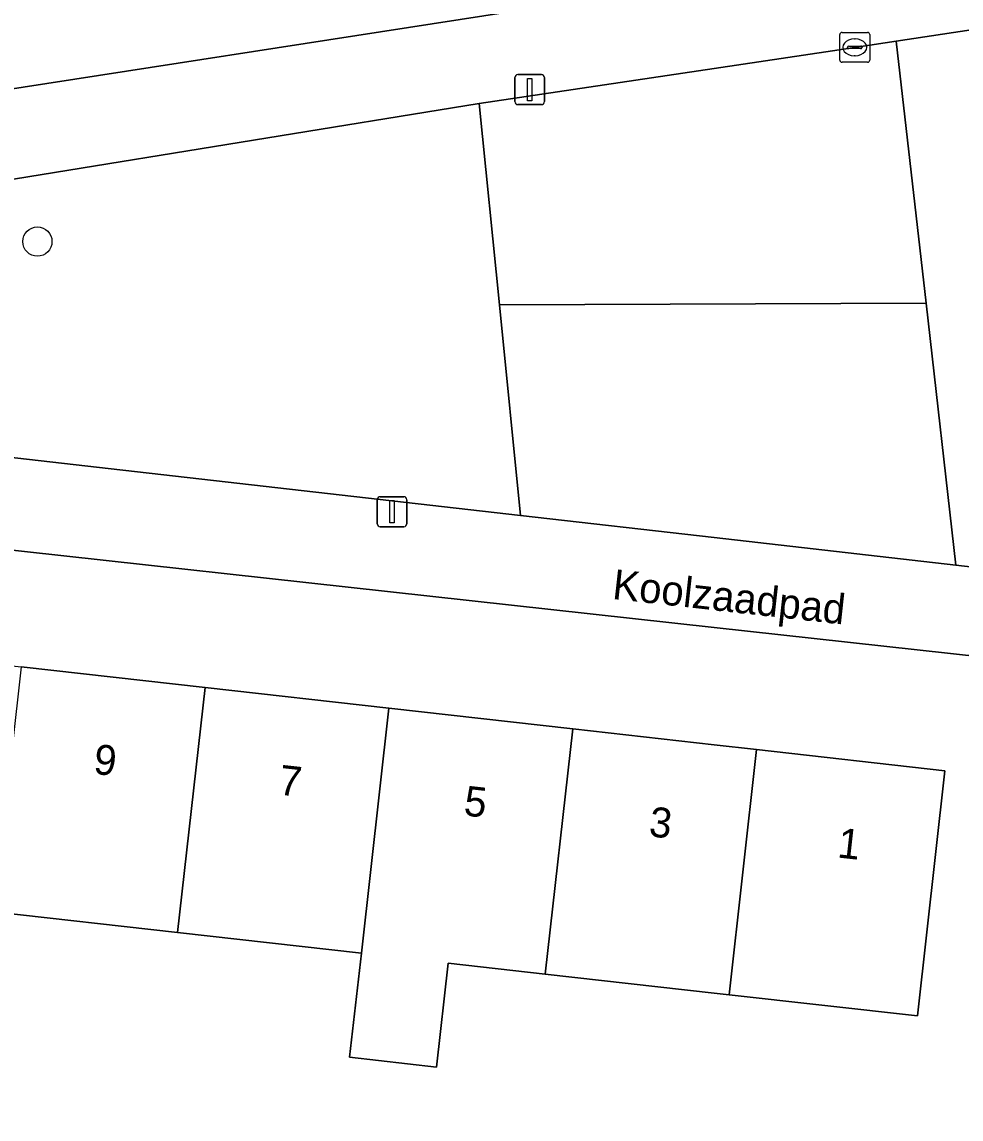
# Model space of a CAD drawing. Extents: x 162026 to 163502, y 387295 to 388169.
# Drawn here: x 162476.85 to 162508.26, y 387421.67 to 387458.34 of the extents above; entities that cross this region are included whole.
import ezdxf

# ---------------------------------------------------------------- set-up
doc = ezdxf.new("R2010")
doc.units = 0
for name, color, linetype in [('IMGEO_Boom', 7, 'Continuous'), ('IMGEO_Erf', 7, 'Continuous'), ('IMGEO_Groenvoorziening', 7, 'Continuous'), ('IMGEO_Kolk', 7, 'Continuous'), ('IMGEO_Lichtmast', 7, 'Continuous'), ('IMGEO_Openbare_ruimte_label', 7, 'Continuous'), ('IMGEO_Pand', 7, 'Continuous'), ('IMGEO_Pand_nummerreeks', 7, 'Continuous'), ('IMGEO_Voetpad_open', 7, 'Continuous')]:
    doc.layers.add(name, color=color, linetype=linetype)

msp = doc.modelspace()

# ---------------------------------------------------------------- linework, layer by layer
at = {"layer": 'IMGEO_Boom'}
msp.add_circle((162477.366, 387450.997), 0.489, dxfattribs=at)
at = {"layer": 'IMGEO_Erf'}
for points in [[(162400.124, 387460.686), (162433.518, 387457.07), (162459.98, 387453.961), (162461.551, 387453.884), (162463.118, 387454.021), (162467.446, 387454.693), (162500, 387459.747)], [(162509.017, 387437.102), (162500, 387438.095), (162465.999, 387441.839), (162463.184, 387442.149), (162461.926, 387430.151), (162461.4, 387425.126), (162461.084, 387422.106), (162468.848, 387421.233), (162473.565, 387420.703), (162473.229, 387417.716), (162500.991, 387414.639), (162501.327, 387417.676), (162506.042, 387417.154), (162505.706, 387414.116), (162508.158, 387413.846), (162510.534, 387435.171)]]:
    msp.add_lwpolyline(points, dxfattribs=at)
msp.add_lwpolyline([(162475.902, 387428.592), (162469.753, 387429.283), (162463.458, 387429.991), (162464.379, 387438.183), (162470.674, 387437.475), (162476.823, 387436.784), (162482.973, 387436.092), (162489.122, 387435.401), (162495.271, 387434.71), (162500, 387434.178), (162501.42, 387434.018), (162507.718, 387433.31), (162506.797, 387425.118), (162500.499, 387425.826), (162500, 387425.882), (162494.35, 387426.517), (162491.11, 387426.882), (162490.719, 387423.407), (162487.81, 387423.734), (162488.201, 387427.209), (162482.052, 387427.9)], close=True, dxfattribs=at)
at = {"layer": 'IMGEO_Groenvoorziening'}
for points in [[(162520.992, 387459.954), (162506.086, 387457.696), (162507.087, 387448.936), (162508.088, 387440.18), (162520.947, 387438.711)], [(162492.818, 387448.878), (162492.145, 387455.608), (162469.494, 387451.935)], [(162466.903, 387449.627), (162466.575, 387446.563), (162466.566, 387446.416), (162466.57, 387446.269), (162466.587, 387446.123), (162466.617, 387445.979), (162466.66, 387445.838), (162466.715, 387445.702), (162466.783, 387445.571), (162466.861, 387445.447), (162466.951, 387445.33), (162467.05, 387445.222), (162467.159, 387445.122), (162467.277, 387445.034), (162467.401, 387444.956), (162467.532, 387444.889), (162467.669, 387444.834), (162467.81, 387444.792), (162467.954, 387444.763), (162468.025, 387444.753), (162478.955, 387443.505), (162493.521, 387441.843), (162492.818, 387448.878)]]:
    msp.add_lwpolyline(points, dxfattribs=at)
for points in [[(162507.087, 387448.936), (162506.086, 387457.696), (162503.959, 387457.374), (162500, 387456.782), (162492.145, 387455.608), (162492.818, 387448.878)], [(162508.088, 387440.18), (162507.087, 387448.936), (162492.818, 387448.878), (162493.521, 387441.843), (162500, 387441.103)]]:
    msp.add_lwpolyline(points, close=True, dxfattribs=at)
at = {"layer": 'IMGEO_Kolk'}
for p, q in [((162504.202, 387457.062), (162504.202, 387457.914)), ((162504.277, 387457.988), (162505.129, 387457.988)), ((162504.69, 387457.768), (162504.715, 387457.768)), ((162505.203, 387457.914), (162505.203, 387457.062)), ((162504.461, 387457.482), (162504.461, 387457.494)), ((162504.899, 387457.445), (162504.501, 387457.445)), ((162504.504, 387457.531), (162504.902, 387457.531)), ((162504.945, 387457.494), (162504.945, 387457.482)), ((162504.713, 387457.208), (162504.688, 387457.208)), ((162505.129, 387456.988), (162504.277, 387456.988))]:
    msp.add_line(p, q, dxfattribs=at)
for points in [[(162504.202, 387457.062), (162504.202, 387457.914)], [(162504.277, 387457.988), (162505.129, 387457.988)], [(162505.203, 387457.914), (162505.203, 387457.062)], [(162505.129, 387456.988), (162504.277, 387456.988)]]:
    msp.add_lwpolyline(points, dxfattribs=at)
for centre, radius, start, end in [((162504.279, 387457.912), 0.0765, 91.552, 178.448), ((162504.279, 387457.912), 0.0765, 91.552, 178.448), ((162505.127, 387457.912), 0.0765, 1.552, 88.448), ((162505.127, 387457.912), 0.0765, 1.552, 88.448), ((162504.501, 387457.491), 0.0403, 85.8775, 175.7526), ((162504.498, 387457.481), 0.0366, 178.938, 274.7102), ((162504.902, 387457.488), 0.043, 264.8664, 352.4533), ((162504.906, 387457.493), 0.0386, 1.7309, 96.639), ((162504.279, 387457.064), 0.0765, 181.552, 268.448), ((162504.279, 387457.064), 0.0765, 181.552, 268.448), ((162505.127, 387457.064), 0.0765, 271.552, 358.448), ((162505.127, 387457.064), 0.0765, 271.552, 358.448)]:
    msp.add_arc(centre, radius, start, end, dxfattribs=at)
for centre, major_axis, ratio, start_param, end_param in [((162504.689, 387457.488), (-0.387, 0.002), 0.722429, 4.712389, 7.853982), ((162504.714, 387457.488), (-0.39, 0.002), 0.717154, 1.570796, 4.712389)]:
    msp.add_ellipse(centre, major_axis=major_axis, ratio=ratio, start_param=start_param, end_param=end_param, dxfattribs=at)
at = {"layer": 'IMGEO_Lichtmast'}
for p, q in [((162493.334, 387455.675), (162493.334, 387456.475)), ((162493.334, 387456.475), (162493.334, 387455.675)), ((162493.434, 387456.575), (162494.224, 387456.575)), ((162494.224, 387456.575), (162493.434, 387456.575)), ((162494.324, 387456.475), (162494.324, 387455.675)), ((162494.324, 387455.675), (162494.324, 387456.475)), ((162494.224, 387455.575), (162493.434, 387455.575)), ((162493.434, 387455.575), (162494.224, 387455.575)), ((162488.733, 387441.568), (162488.733, 387442.368)), ((162488.733, 387442.368), (162488.733, 387441.568)), ((162488.833, 387442.468), (162489.623, 387442.468)), ((162489.623, 387442.468), (162488.833, 387442.468)), ((162489.723, 387442.368), (162489.723, 387441.568)), ((162489.723, 387441.568), (162489.723, 387442.368)), ((162489.623, 387441.468), (162488.833, 387441.468)), ((162488.833, 387441.468), (162489.623, 387441.468))]:
    msp.add_line(p, q, dxfattribs=at)
for points in [[(162493.754, 387456.45), (162493.904, 387456.45), (162493.904, 387455.7), (162493.754, 387455.7), (162493.754, 387456.45)], [(162489.153, 387442.343), (162489.303, 387442.343), (162489.303, 387441.593), (162489.153, 387441.593), (162489.153, 387442.343)]]:
    msp.add_lwpolyline(points, dxfattribs=at)
for centre, start, end in [((162493.434, 387456.475), 90, 180), ((162493.434, 387456.475), 90, 180), ((162494.224, 387456.475), 0, 90), ((162494.224, 387456.475), 360, 90), ((162493.434, 387455.675), 180, 270), ((162493.434, 387455.675), 180, 270), ((162494.224, 387455.675), 270, 0), ((162494.224, 387455.675), 270, 0), ((162488.833, 387442.368), 90, 180), ((162488.833, 387442.368), 90, 180), ((162489.623, 387442.368), 0, 90), ((162489.623, 387442.368), 360, 90), ((162488.833, 387441.568), 180, 270), ((162488.833, 387441.568), 180, 270), ((162489.623, 387441.568), 270, 0), ((162489.623, 387441.568), 270, 0)]:
    msp.add_arc(centre, 0.1, start, end, dxfattribs=at)
at = {"layer": 'IMGEO_Pand'}
for points in [[(162475.902, 387428.592), (162482.052, 387427.9), (162482.973, 387436.092), (162476.823, 387436.784)], [(162482.052, 387427.9), (162488.201, 387427.209), (162489.122, 387435.401), (162482.973, 387436.092)], [(162494.35, 387426.517), (162495.271, 387434.71), (162489.122, 387435.401), (162488.201, 387427.209), (162487.81, 387423.734), (162490.719, 387423.407), (162491.11, 387426.882)], [(162501.42, 387434.018), (162500, 387434.178), (162495.271, 387434.71), (162494.35, 387426.517), (162500, 387425.882), (162500.499, 387425.826)], [(162500.499, 387425.826), (162506.797, 387425.118), (162507.718, 387433.31), (162501.42, 387434.018)]]:
    msp.add_lwpolyline(points, close=True, dxfattribs=at)
at = {"layer": 'IMGEO_Voetpad_open'}
for points in [[(162525.057, 387463.637), (162500, 387459.747), (162467.446, 387454.693), (162466.903, 387449.627)], [(162469.494, 387451.935), (162492.145, 387455.608), (162500, 387456.782), (162503.959, 387457.374), (162506.086, 387457.696), (162520.992, 387459.954)], [(162520.947, 387438.711), (162508.088, 387440.18), (162500, 387441.103), (162493.521, 387441.843), (162478.955, 387443.505), (162468.025, 387444.753)], [(162465.999, 387441.839), (162500, 387438.095), (162509.017, 387437.102)]]:
    msp.add_lwpolyline(points, dxfattribs=at)

# ---------------------------------------------------------------- texts
at = {"layer": 'IMGEO_Openbare_ruimte_label'}
msp.add_text('Koolzaadpad', height=1, rotation=353.6851, dxfattribs=at).set_placement((162496.568, 387439.056))
at = {"layer": 'IMGEO_Pand_nummerreeks'}
for s, p in [('9', (162479.217, 387433.214)), ('7', (162485.408, 387432.518)), ('5', (162491.6, 387431.822)), ('3', (162497.791, 387431.125)), ('1', (162504.095, 387430.416))]:
    msp.add_text(s, height=1, rotation=353.5847, dxfattribs=at).set_placement(p)

doc.saveas('drawing.dxf')
